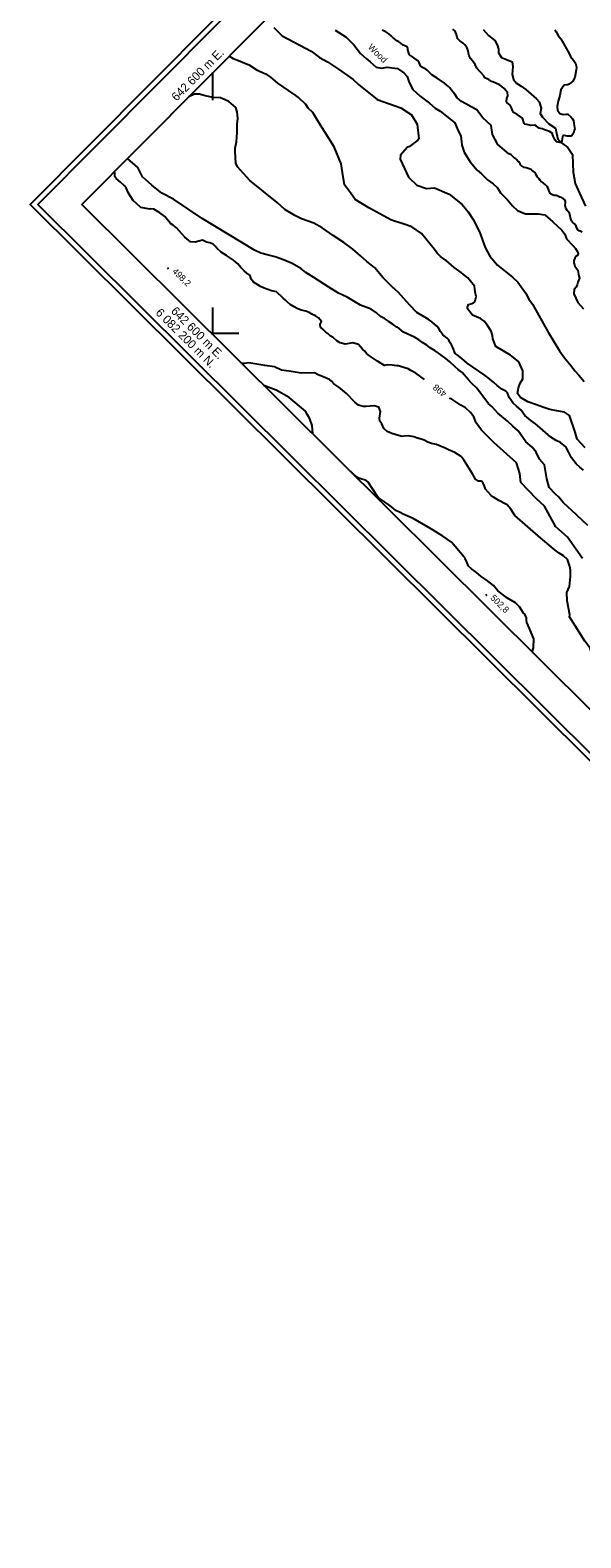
# Model space of a CAD drawing. Extents: x 642515 to 647219, y 6080136 to 6084356.
# Drawn here: x 642515 to 642772, y 6081638 to 6082341 of the extents above; entities that cross this region are included whole.
import ezdxf

# ---------------------------------------------------------------- set-up
doc = ezdxf.new("R2010")
doc.units = 0
for name, color, linetype in [('Level 1', 7, 'Continuous'), ('Level 2', 7, 'Continuous'), ('Level 3', 7, 'Continuous'), ('Level 4', 7, 'Continuous'), ('Level 44', 7, 'Continuous'), ('Level 60', 7, 'Continuous'), ('Level 61', 7, 'Continuous')]:
    doc.layers.add(name, color=color, linetype=linetype)

msp = doc.modelspace()

# ---------------------------------------------------------------- linework, layer by layer
at = {"layer": 'Level 1'}
for points in [[(642628.34, 6082342.68), (642632.28, 6082338.85), (642645.81, 6082331.66), (642649.7, 6082328.8), (642653.38, 6082326.74), (642658.6, 6082323.3), (642665.35, 6082318.49), (642667.91, 6082316.2), (642676.58, 6082309.07), (642687.65, 6082305.31), (642692.7, 6082302.02), (642695.21, 6082297.62), (642696.08, 6082290.71), (642695.62, 6082290.2), (642691.73, 6082287.23), (642690.63, 6082286.68), (642687.42, 6082283.1), (642687.36, 6082281.31), (642691.23, 6082272.94), (642695.17, 6082269.11), (642699.63, 6082267.57), (642703.34, 6082267.94), (642710.16, 6082264.92), (642716.27, 6082260.07), (642719.05, 6082256.66), (642721.36, 6082253.06), (642724.27, 6082247.39), (642726.94, 6082240.08), (642729.12, 6082235.99), (642732.75, 6082231.82), (642739.71, 6082226.21), (642742.27, 6082223.92), (642745.79, 6082218.93), (642747.42, 6082215.94), (642749.01, 6082213.6), (642756.38, 6082200.56), (642761.73, 6082191.78), (642764.02, 6082188.5), (642767.15, 6082184.79), (642768.74, 6082182.45), (642770.63, 6082180.44), (642773.23, 6082177.51)], [(642753, 6082104.36), (642740.9, 6082115.03), (642738.89, 6082117.89), (642737.25, 6082119.97), (642736.59, 6082120.25), (642733.36, 6082121.92), (642730.86, 6082123.55), (642729.76, 6082124.38), (642727.19, 6082127.29), (642726.71, 6082128.63), (642726.07, 6082130.12), (642725.3, 6082130.96), (642723.93, 6082130.97), (642722.51, 6082131.93), (642721.08, 6082134.43), (642717.2, 6082140.64), (642715.81, 6082142.49), (642712.81, 6082144.42), (642709.92, 6082145.62), (642708.02, 6082146.56), (642706.46, 6082147.2), (642704.24, 6082148.12), (642701.88, 6082148.56), (642700.32, 6082149.19), (642698.57, 6082150.14), (642697.18, 6082150.63), (642695.46, 6082151.09), (642693.66, 6082151.64), (642691.22, 6082152.15), (642689.22, 6082151.96), (642688.26, 6082151.9), (642686.54, 6082152.37), (642683.52, 6082153.25), (642681.21, 6082154.25), (642679.77, 6082155.53), (642678.76, 6082157.81), (642677.81, 6082158.96), (642677.65, 6082160.48), (642678.21, 6082163.48), (642677.37, 6082165.6), (642675.16, 6082166.21), (642671.48, 6082165.84), (642670.11, 6082165.85), (642667.91, 6082166.45), (642666.14, 6082167.88), (642662.38, 6082171.85), (642660.44, 6082173.43), (642658.68, 6082174.86), (642656.42, 6082176.42), (642655.38, 6082177.65), (642654.45, 6082178.48), (642651.41, 6082179.68), (642649.1, 6082180.68), (642647.45, 6082181.55), (642641.1, 6082181.44), (642635.58, 6082182.42), (642632.01, 6082182.87), (642628.72, 6082184.29), (642624.17, 6082185.01), (642616.71, 6082186.2), (642614.72, 6082185.85), (642613.44, 6082185.96)], [(642780.2, 6082036.7), (642779.73, 6082041.54), (642777.62, 6082047.34), (642775.99, 6082053.01), (642773.54, 6082056.39), (642770.89, 6082060.55), (642766.29, 6082067.65), (642766.29, 6082067.65), (642766.29, 6082067.65), (642766.56, 6082068.63), (642765.23, 6082075.14), (642765.02, 6082078.99), (642766.31, 6082081.79), (642766.86, 6082086.48), (642766.85, 6082089.54), (642766.44, 6082091.12), (642765.45, 6082094.44), (642763.59, 6082096.11), (642761.43, 6082097.43), (642759.58, 6082098.78), (642753, 6082104.36)]]:
    msp.add_lwpolyline(points, dxfattribs=at)
at = {"layer": 'Level 2'}
for points in [[(642657.09, 6082341.49), (642662.15, 6082338.2), (642665.75, 6082334.67), (642668.9, 6082330.63), (642671.46, 6082328.33), (642673.34, 6082326.65), (642676.08, 6082324.21), (642678.7, 6082323.71), (642681.28, 6082324.17), (642686.02, 6082323.62), (642689.06, 6082321.52), (642690.62, 6082319.82), (642691.58, 6082317.12), (642693.22, 6082313.8), (642696.64, 6082310.74), (642701.05, 6082307.42), (642703.61, 6082305.13), (642705.97, 6082303.63), (642711.23, 6082299.54), (642712.77, 6082298.17), (642714.43, 6082294.53), (642715.7, 6082292.16), (642716.02, 6082289.42), (642716.1, 6082287.81), (642717.26, 6082284.62), (642718.51, 6082282.58), (642719.94, 6082280.07), (642723.25, 6082276.19), (642725.3, 6082274.36), (642728.05, 6082271.59), (642730.75, 6082269.79), (642732.8, 6082267.96), (642734.07, 6082265.59), (642737.33, 6082262.37), (642739.76, 6082259.58), (642742, 6082257.27), (642744.32, 6082256.42), (642745.83, 6082255.7), (642748.42, 6082255.84), (642751.67, 6082255.7), (642754.78, 6082255.38), (642758.54, 6082252.02)], [(642696.25, 6082326.41), (642695.39, 6082327.34), (642693.09, 6082329.08), (642691.74, 6082329.98), (642691.49, 6082330.21), (642690.88, 6082332.29), (642690.92, 6082333.03), (642690.56, 6082333.66), (642690.23, 6082333.8), (642688.72, 6082334.53), (642687.62, 6082335.36), (642686.69, 6082336.04), (642685.85, 6082336.48), (642684.66, 6082337.39), (642683.72, 6082338.23), (642683.12, 6082338.77), (642682.01, 6082339.77), (642680.73, 6082340.75), (642678.98, 6082341.55)], [(642717.55, 6082334.63), (642716.69, 6082335.4), (642715.24, 6082336.54), (642714.13, 6082337.54), (642713.86, 6082338.09), (642713.61, 6082339.54), (642713.04, 6082340.98), (642711.93, 6082341.97)], [(642759.53, 6082341.69), (642760.16, 6082340.66), (642761.07, 6082338.92), (642762.21, 6082337.44), (642766.17, 6082330.66), (642766.74, 6082329.23), (642768.14, 6082327.51), (642769.19, 6082326.11), (642769.63, 6082324.18), (642769.36, 6082323.02), (642768.75, 6082319.41), (642767.95, 6082317.65), (642766.15, 6082316.33), (642765.52, 6082315.97), (642764.94, 6082316.02), (642763.89, 6082315.88), (642762.22, 6082313.67), (642761.8, 6082310.96), (642760.97, 6082308.31), (642760.53, 6082305.93), (642760.79, 6082304.15), (642761.77, 6082302.66), (642763.34, 6082302.18), (642764.56, 6082302.32), (642765.62, 6082302.3), (642766.99, 6082301.08), (642767.78, 6082300.06), (642768.15, 6082299.27), (642768.38, 6082297.98), (642768.79, 6082295.15), (642768.49, 6082294.65), (642768.15, 6082293.41), (642767.48, 6082292.31)], [(642767.48, 6082292.31), (642766.92, 6082292.04), (642765.3, 6082291.95), (642763.97, 6082292.36), (642763.57, 6082292.26), (642763.03, 6082291.66), (642762.54, 6082288.86), (642760.32, 6082289.3), (642759.7, 6082290.16), (642758.78, 6082292.07), (642758.3, 6082293.42), (642756.95, 6082294.16), (642755.12, 6082294.88), (642753.62, 6082295.44), (642752.22, 6082295.77), (642750.94, 6082296.76), (642750.1, 6082297.2), (642748.32, 6082296.94), (642746.42, 6082297.41), (642745.43, 6082297.68), (642745.17, 6082297.91), (642744.46, 6082300.39), (642741.84, 6082302.12), (642740.24, 6082303.09), (642739.7, 6082304.03), (642739.3, 6082305.31), (642738.67, 6082306.5), (642737.3, 6082307.56), (642736.94, 6082308.2), (642737.11, 6082309.59), (642737.61, 6082310.84), (642737.43, 6082312.54), (642736.58, 6082313.3), (642735.87, 6082314.24), (642734.76, 6082315.24), (642733.66, 6082315.91), (642730.49, 6082317.36), (642729.9, 6082317.57), (642728.81, 6082318.25), (642728.22, 6082318.62), (642726.79, 6082319.27), (642726.41, 6082320.23), (642723.12, 6082323.79), (642722.3, 6082325.45), (642721.15, 6082327.1), (642720.1, 6082328.34), (642719.55, 6082329.45), (642719.15, 6082330.73), (642719.01, 6082331.78), (642718.62, 6082333.07), (642718.34, 6082333.62), (642717.55, 6082334.63)], [(642649.44, 6082298.33), (642646.59, 6082303.03), (642644.37, 6082305.01), (642643.38, 6082306.81), (642639.88, 6082310.1), (642638.7, 6082311), (642635.25, 6082313.32), (642630.2, 6082316.76), (642627.05, 6082319.58), (642625.21, 6082320.77), (642623.8, 6082321.26), (642620.73, 6082322.62), (642617.28, 6082324.94), (642609.66, 6082328.07), (642607.63, 6082329.43)], [(642756.33, 6082267.77), (642755.96, 6082268.57), (642755.1, 6082269.33), (642755.02, 6082269.41), (642754.13, 6082270.05), (642753.15, 6082270.77), (642752.63, 6082271.39), (642752.23, 6082272.06), (642752.05, 6082272.21), (642751.45, 6082272.91), (642750.91, 6082273.69), (642750.67, 6082274.37), (642750.15, 6082274.99), (642749.34, 6082275.72), (642748.7, 6082276.21), (642748.4, 6082276.48), (642746.04, 6082277.2), (642745.25, 6082277.44), (642744.75, 6082277.74), (642744.2, 6082278.07), (642743.78, 6082278.38), (642743.52, 6082278.61), (642743.25, 6082279.16), (642742.63, 6082280.02), (642742.29, 6082280.33), (642741.59, 6082281.1), (642741.25, 6082281.41), (642740.74, 6082281.78), (642740.4, 6082282.09), (642740.02, 6082282.43), (642739.63, 6082282.78), (642738.95, 6082283.39), (642738.07, 6082283.79), (642732.95, 6082288.06), (642730.41, 6082292.79), (642729.85, 6082296.99), (642727.97, 6082298.67), (642725.92, 6082300.51), (642724.34, 6082302.53), (642723.11, 6082304.25), (642720.42, 6082305.73), (642717.91, 6082307.05), (642715.89, 6082308.24), (642714, 6082309.93), (642712.77, 6082311.65), (642711.19, 6082313.67), (642710.58, 6082314.53), (642709.89, 6082315.14), (642709.12, 6082315.83), (642708.09, 6082316.75), (642704.54, 6082319.15), (642702.18, 6082320.65), (642699.95, 6082322.8), (642699.27, 6082323.25), (642697.68, 6082324.06), (642696.9, 6082324.91), (642696.25, 6082326.41)], [(642700.34, 6082206.59), (642695.13, 6082209.66), (642691.67, 6082213.32), (642686.46, 6082219.14), (642683.72, 6082221.55), (642679.4, 6082225.97), (642675.38, 6082230.72), (642671.81, 6082233.57), (642668.9, 6082236.14), (642665.31, 6082239.3), (642661.07, 6082242.43), (642656.02, 6082245.67), (642650.94, 6082249.23), (642647.09, 6082251.42), (642641.3, 6082253.48), (642638.13, 6082255.06), (642633.59, 6082257.85), (642629.99, 6082261.01), (642617.22, 6082271.36), (642614.27, 6082274.57), (642611.41, 6082277.7), (642610.66, 6082279.43), (642610.4, 6082284.83), (642610.39, 6082286.36), (642610.92, 6082289.39), (642611.3, 6082293.77), (642611.3, 6082297.57), (642611.54, 6082300.25), (642611.35, 6082303.3), (642610.74, 6082305.37), (642607.49, 6082308.23), (642605.74, 6082309.01), (642603.5, 6082309.92), (642600.17, 6082310.12), (642596.41, 6082310.85), (642593.7, 6082311.57), (642591.35, 6082311.67), (642588.7, 6082310.37)], [(642683.03, 6082252.97), (642672.69, 6082258.54), (642666.32, 6082262.39), (642664.21, 6082265.51), (642661.41, 6082269.24), (642660.44, 6082275.01), (642659.89, 6082279.18), (642656.54, 6082287.08), (642649.44, 6082298.33)], [(642685.73, 6082202.85), (642684.05, 6082204.05), (642681.95, 6082205.46), (642681.36, 6082205.99), (642680.01, 6082206.89), (642678.18, 6082207.91), (642676.24, 6082209.5), (642673.88, 6082211.3), (642668.85, 6082213.2), (642662.68, 6082216.89), (642658.54, 6082218.76), (642654.02, 6082221.57), (642647, 6082226.02), (642643.32, 6082228.4), (642640.96, 6082230.2), (642636.96, 6082232.56), (642632.99, 6082234.27), (642629.04, 6082235.67), (642625.28, 6082236.59), (642622.33, 6082237.39), (642619.34, 6082238.84), (642594.96, 6082253.61), (642581.56, 6082262.54), (642576.24, 6082265.47), (642571.52, 6082269.08), (642567.11, 6082273.03), (642564.93, 6082277.42), (642560.17, 6082281.67)], [(642698.63, 6082178.49), (642694.61, 6082181.43), (642692.37, 6082182.67), (642691.04, 6082183.4), (642689.55, 6082183.97), (642687.43, 6082184.49), (642686.61, 6082184.77), (642685.8, 6082184.89), (642684.66, 6082184.98), (642683.61, 6082185.17), (642681.26, 6082185.28), (642680.07, 6082184.97), (642678.49, 6082185.93), (642676.82, 6082186.97), (642672.97, 6082189.49), (642671.7, 6082190.63), (642670.84, 6082191.71), (642669.82, 6082192.61), (642667.93, 6082194.76), (642665.23, 6082195.5), (642661.71, 6082194.98), (642659.34, 6082195.58), (642657.76, 6082196.54), (642656.06, 6082198.05), (642654.65, 6082198.86), (642653.55, 6082199.85), (642652.7, 6082200.6), (642651.43, 6082201.74), (642650.24, 6082202.8), (642650, 6082204.24), (642650.57, 6082205.56), (642649.19, 6082207.25), (642647.77, 6082208.22), (642646.12, 6082208.93), (642644.86, 6082209.75), (642643.38, 6082210.31), (642641.1, 6082210.83), (642639.36, 6082211.62), (642637.87, 6082212.34), (642636.03, 6082213.52), (642634.68, 6082214.74), (642633.92, 6082215.42), (642632.81, 6082216.41), (642629.67, 6082219.37), (642627.31, 6082219.8), (642623.93, 6082221.15), (642622.12, 6082221.85), (642618.87, 6082223.84), (642617.9, 6082225.32), (642617.32, 6082227.06), (642615.81, 6082228.1), (642614.54, 6082229.24), (642613.01, 6082230.76), (642611.55, 6082232.37), (642609.52, 6082234.19), (642606.34, 6082236.27), (642603.83, 6082237.9), (642601.8, 6082239.72), (642601.1, 6082240.65), (642600.09, 6082241.56), (642598.6, 6082242.28), (642597.05, 6082242.59), (642595.07, 6082243.45), (642591.66, 6082242.54), (642589.55, 6082242.74), (642586.86, 6082244.85), (642585.48, 6082246.38), (642584.28, 6082247.76), (642582.99, 6082249.22), (642581.47, 6082250.42), (642580.22, 6082251.24), (642577.62, 6082254.48), (642575.27, 6082256.28), (642572.44, 6082257.89), (642570.74, 6082258.04), (642570.59, 6082257.87), (642566.35, 6082258.76), (642564.32, 6082260.58), (642562.79, 6082261.94), (642560.67, 6082265.37), (642559.48, 6082267.96), (642558.79, 6082268.88), (642556.92, 6082270.55), (642554.81, 6082272.29), (642554.28, 6082273.22), (642554.19, 6082274.83), (642554.12, 6082275.59)], [(642772.27, 6082247.28), (642771.23, 6082247.75), (642770.81, 6082247.89), (642770.26, 6082248.31), (642769.73, 6082249.09), (642769.39, 6082250.01), (642768.85, 6082250.95), (642767.78, 6082251.91), (642767.22, 6082252.57), (642766.78, 6082253.89), (642766.59, 6082255.05), (642766.25, 6082256.13), (642765.68, 6082256.79), (642765.17, 6082257.25), (642764.8, 6082258.04), (642764.58, 6082258.4), (642764.42, 6082259), (642764.37, 6082259.89), (642764.41, 6082260.7), (642764.4, 6082261.56), (642764.16, 6082262.23), (642763.56, 6082262.77), (642762.43, 6082263.32), (642761.89, 6082263.57), (642761.26, 6082263.9), (642760.93, 6082264.05), (642760.51, 6082264.19), (642760.1, 6082264.33), (642759.81, 6082264.35), (642758.96, 6082264.34), (642758.08, 6082264.74), (642757.53, 6082265.08), (642757.28, 6082265.23), (642757.14, 6082265.5), (642756.87, 6082266.06), (642756.71, 6082266.82), (642756.33, 6082267.77)], [(642768.92, 6082153.94), (642766.38, 6082161.73), (642764.03, 6082163.22), (642759.46, 6082163.94), (642757.16, 6082164.46), (642754.35, 6082165.43), (642750.39, 6082166.83), (642746.92, 6082168.1), (642743.41, 6082170.01), (642742.01, 6082171.87), (642742.51, 6082174.49), (642743.36, 6082176.8), (642744.54, 6082178.8), (642744.5, 6082182.52), (642742.65, 6082186.63), (642740.95, 6082188.15), (642738.75, 6082189.81), (642735.4, 6082191.89), (642731.89, 6082193.8), (642730.56, 6082197.44), (642730.39, 6082198.97), (642729.71, 6082200.95), (642728.11, 6082203.62), (642726.46, 6082205.71), (642724.77, 6082206.91), (642721.04, 6082208.4), (642718.77, 6082211.51), (642718.73, 6082212.16), (642719.23, 6082213.4), (642720.26, 6082213.7), (642721.61, 6082214.18), (642722.08, 6082214.52), (642722.37, 6082215.19), (642722.82, 6082217.23), (642722.38, 6082219.31), (642721.99, 6082221.96), (642718.94, 6082225.92), (642716.91, 6082227.42), (642715.81, 6082228.41), (642712.52, 6082230.74), (642708.78, 6082233.93), (642708.53, 6082234.16), (642706.17, 6082235.81), (642704.54, 6082237.41), (642703.31, 6082239.13), (642697.31, 6082246.64), (642692.76, 6082249.78), (642688.8, 6082251.18), (642684.68, 6082252.41), (642683.03, 6082252.97)], [(642758.54, 6082252.02), (642762.81, 6082248.2), (642764.22, 6082246.33), (642764.99, 6082244.1), (642767.85, 6082240.93), (642769.06, 6082239.54), (642769.94, 6082238.29), (642770.32, 6082237.33), (642770.2, 6082236.52), (642769.42, 6082235.98), (642768.82, 6082235.14), (642768.39, 6082233.98), (642768.29, 6082232.84), (642768.78, 6082231.32), (642770.19, 6082229.45), (642770.45, 6082227.68), (642770.65, 6082226.88), (642770.96, 6082225.68), (642770.17, 6082223.94), (642769.91, 6082222.62), (642769.64, 6082221.8), (642769.41, 6082221.54), (642768.57, 6082220.44), (642768.36, 6082218.48), (642770.21, 6082214.36), (642772.81, 6082211.42)], [(642772.79, 6082136.11), (642771.17, 6082137.53), (642769.46, 6082139.03), (642767.26, 6082141.87), (642765.79, 6082144.67), (642764.58, 6082147.09), (642762.2, 6082149.02), (642760.13, 6082149.93), (642757.69, 6082151.47), (642755.13, 6082153.71), (642752.57, 6082155.96), (642750.51, 6082157.76), (642748.24, 6082159.3), (642747.3, 6082160.13), (642745.51, 6082161.7), (642743.65, 6082164.23), (642741.68, 6082165.96), (642740.06, 6082167.38), (642738.11, 6082169.99), (642737.48, 6082172.2), (642736.63, 6082172.95), (642734.79, 6082173.96), (642732.59, 6082175.59), (642730.97, 6082177.01), (642730.03, 6082177.84), (642728.16, 6082179.32), (642727.73, 6082179.7), (642726.46, 6082180.67), (642718.52, 6082186.15), (642716.12, 6082188.27), (642713.91, 6082189.91), (642713.06, 6082190.66), (642711.92, 6082193.34), (642711.36, 6082194.59), (642710.65, 6082195.52), (642710.08, 6082196.94), (642709.22, 6082197.69), (642707.94, 6082198.82), (642707.18, 6082199.34), (642706.11, 6082200.89), (642705.3, 6082202.21), (642704.43, 6082203.29), (642702.12, 6082205.33), (642700.34, 6082206.59)], [(642774.94, 6082110.38), (642767.28, 6082117.54), (642765.92, 6082118.75), (642763.38, 6082121.03), (642761.3, 6082123.5), (642759.6, 6082125.02), (642756.85, 6082128.09), (642755.82, 6082132.07), (642754.65, 6082138.61), (642752.41, 6082141.23), (642750.78, 6082144.52), (642748.87, 6082146.84), (642745.98, 6082149.42), (642742.31, 6082154.54), (642739.93, 6082156.66), (642737.39, 6082158.94), (642732.82, 6082162.72), (642730.07, 6082165.79), (642728.54, 6082167.16), (642723.13, 6082174.44), (642720.41, 6082176.87), (642719.21, 6082178.26), (642716.19, 6082181.72), (642714.42, 6082183.15), (642713.06, 6082184.36), (642710.51, 6082186.64), (642708.57, 6082188.23), (642706.37, 6082190.04), (642705.2, 6082190.78), (642703.6, 6082191.9), (642701.34, 6082193.31), (642699.75, 6082194.43), (642697.74, 6082195.77), (642696.06, 6082196.97), (642693.97, 6082198.23), (642688.92, 6082200.61), (642686.81, 6082202.18), (642685.73, 6082202.85)], [(642646.69, 6082152.92), (642646.64, 6082153.09), (642646.32, 6082157), (642645.16, 6082160.14), (642644.16, 6082161.93), (642643.17, 6082163.71), (642635.62, 6082170.06), (642629.55, 6082173.46), (642623.77, 6082175.7)], [(642772.4, 6082094.93), (642765.41, 6082104.84), (642759.98, 6082109.7), (642754.61, 6082119.38), (642750.88, 6082122.72), (642743.69, 6082130.37), (642743.13, 6082134.52), (642741.57, 6082139.59), (642731.05, 6082148.99), (642725.25, 6082154.79), (642722.81, 6082158.19), (642721.68, 6082161.03), (642720.12, 6082163.04), (642717.75, 6082165.16), (642715.58, 6082166.49), (642712.9, 6082168.27), (642712.39, 6082168.73), (642711.4, 6082169.32), (642710.57, 6082169.59), (642710.34, 6082169.74)], [(642773.7, 6082146.6), (642769.91, 6082150.6), (642768.92, 6082153.94)], [(642748.97, 6082051.26), (642749.6, 6082053.22), (642749.67, 6082057.4), (642747.6, 6082062.25), (642746.38, 6082064.98), (642746.31, 6082066.1), (642746.23, 6082067.38), (642745.41, 6082069.02), (642744.9, 6082069.47), (642743.03, 6082072.32), (642741.14, 6082074.29), (642737.47, 6082076.47), (642732.92, 6082079.88), (642730.84, 6082082.32), (642727.38, 6082084.91), (642725.19, 6082086.54), (642723.84, 6082087.58), (642722.32, 6082088.77), (642720.63, 6082090.11), (642719.18, 6082091.39), (642718.51, 6082093.19), (642717.6, 6082094.9), (642717.24, 6082095.52), (642711.34, 6082102.54), (642707.3, 6082105.34), (642702.71, 6082108.18), (642700.45, 6082109.57), (642693.37, 6082113.54), (642690.89, 6082114.67), (642688.74, 6082115.66), (642687.08, 6082116.52), (642685.68, 6082117.16), (642684.41, 6082118.12), (642683.23, 6082119.01), (642682.05, 6082119.9), (642678.02, 6082122.7), (642677.01, 6082123.44), (642674.51, 6082127.46), (642672.39, 6082130.54), (642671.28, 6082131.51), (642669.49, 6082131.88), (642668.1, 6082132.36), (642667.18, 6082132.86), (642663.26, 6082136.47), (642663.19, 6082136.51)]]:
    msp.add_lwpolyline(points, dxfattribs=at)
at = {"layer": 'Level 3'}
for p, q in [((642578.77, 6082230.68), (642579.34, 6082230.12)), ((642727.17, 6082078.27), (642727.74, 6082077.71))]:
    msp.add_line(p, q, dxfattribs=at)
at = {"layer": 'Level 4'}
for points in [[(642726.1, 6082341.77), (642728.52, 6082338.98), (642731.49, 6082336.63), (642732.58, 6082334.58), (642733.26, 6082332.59), (642733.27, 6082330.88), (642734.61, 6082328.77), (642737.01, 6082327.84)], [(642737.01, 6082327.84), (642739.51, 6082326.68), (642739.95, 6082324.6), (642739.51, 6082320.84), (642740.21, 6082318.53), (642741.6, 6082316.82), (642743.79, 6082315.32), (642745.91, 6082313.73), (642750.94, 6082309.38), (642752.15, 6082307.99), (642753.12, 6082305.12), (642752.61, 6082302.66), (642753.68, 6082300.94), (642756.61, 6082297.85), (642759.81, 6082295.76), (642760.34, 6082293.44), (642760.83, 6082290.55), (642762.54, 6082288.86), (642765.58, 6082286.75), (642767.71, 6082283.46), (642767.95, 6082279.1), (642768.09, 6082275.14), (642768.95, 6082269.93), (642771.06, 6082265.43), (642773.75, 6082259.34)]]:
    msp.add_lwpolyline(points, dxfattribs=at)
at = {"layer": 'Level 60'}
for p, q in [((642600, 6082308.88), (642600, 6082321.74)), ((642600, 6082199.32), (642600, 6082212.1)), ((642599.24, 6082200), (642612.09, 6082200))]:
    msp.add_line(p, q, dxfattribs=at)
for points in [[(643756.15, 6083509.1), (645893.11, 6081385.05), (644652.25, 6080135.58), (642514.75, 6082260.08)], [(642518.29, 6082260.09), (643756.16, 6083505.56), (645889.57, 6081385.04), (644651.74, 6080139.63)], [(643756.23, 6083485.06), (645517.55, 6081734.46), (644300.6, 6080509.08), (642538.79, 6082260.16)]]:
    msp.add_lwpolyline(points, close=True, dxfattribs=at)

# ---------------------------------------------------------------- texts
at = {"layer": 'Level 2'}
msp.add_text('498', height=3, rotation=141.15797, dxfattribs=at).set_placement((642709.36, 6082172.34))
at = {"layer": 'Level 3'}
for s, p in [('498,2', (642580.8, 6082228.63)), ('502,8', (642729.19, 6082076.23))]:
    msp.add_text(s, height=3, rotation=315.59, dxfattribs=at).set_placement(p)
at = {"layer": 'Level 44'}
msp.add_text('Wood', height=3, rotation=315.1749, dxfattribs=at).set_placement((642672.08, 6082333.29))
at = {"layer": 'Level 61'}
for s, rotation, p in [('642 600 m E.', 45.17501, (642583.04, 6082308.09)), ('6 082 200 m N.', 315.17501, (642572.97, 6082209.27)), ('642 600 m E.', 315.17501, (642580.14, 6082210.04))]:
    msp.add_text(s, height=4, rotation=rotation, dxfattribs=at).set_placement(p)

doc.saveas('drawing.dxf')
